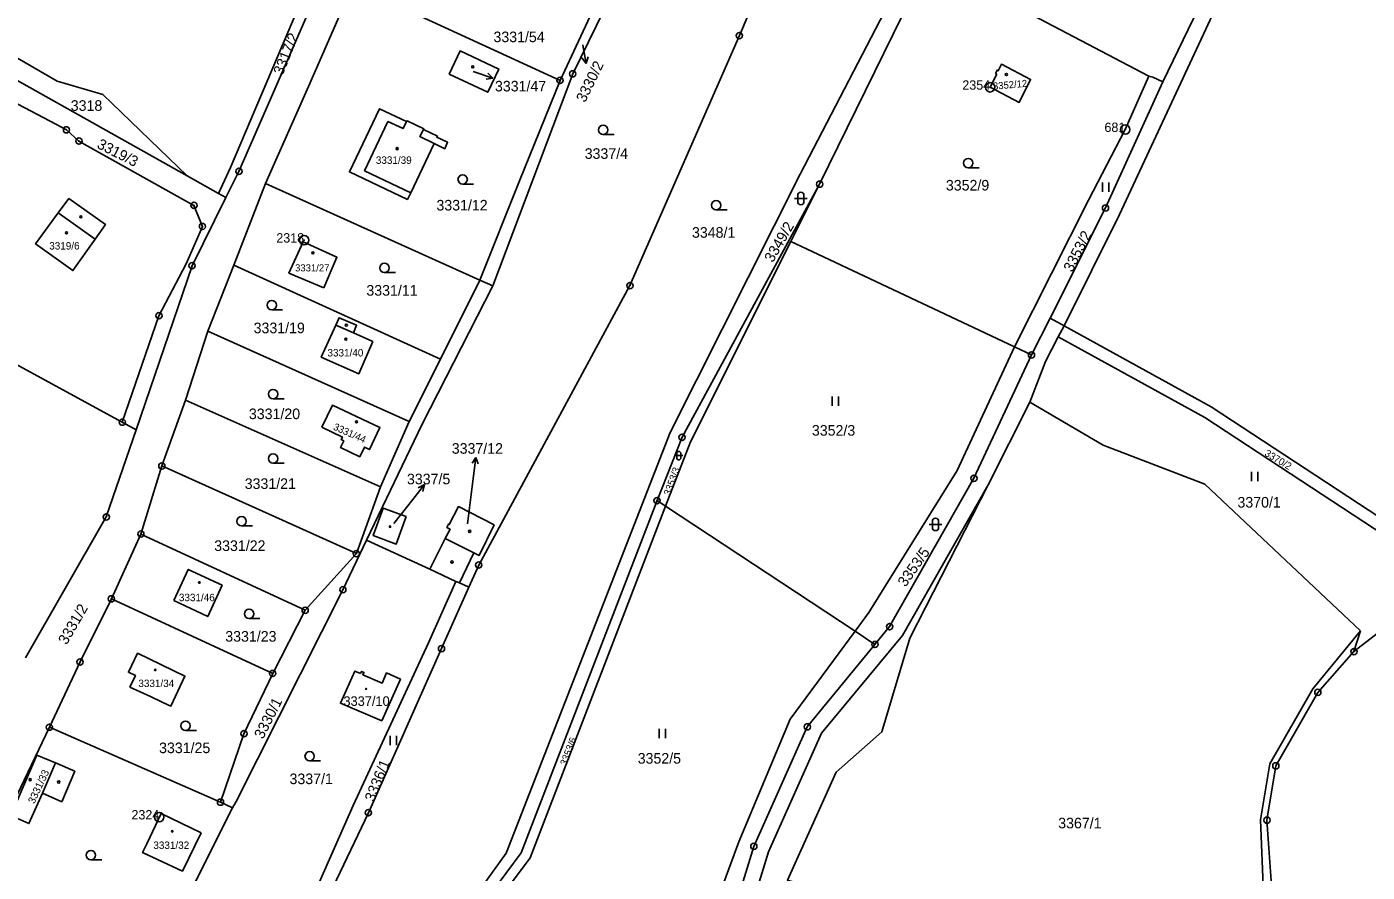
# Model space of a CAD drawing. Extents: x -644096 to -634268, y -1141430 to -1133463.
# Drawn here: x -642008.3 to -641793.2, y -1138068.7 to -1137933.2 of the extents above; entities that cross this region are included whole.
import ezdxf

# ---------------------------------------------------------------- set-up
doc = ezdxf.new("R2010")
doc.units = 0
for name, color, linetype in [('_CIVIL_CONSTRUCTION', 7, 'Continuous'), ('M_Svah_Nasyp', 7, 'Continuous'), ('M_Svah_Zarez', 7, 'Continuous'), ('svrsek_osa_sjezdy', 7, 'Continuous'), ('svrsek_osa_VRT', 7, 'Continuous'), ('svrsek_popisy_VRT', 7, 'Continuous'), ('terminal_VRT', 7, 'Continuous')]:
    doc.layers.add(name, color=color, linetype=linetype)

msp = doc.modelspace()

# ---------------------------------------------------------------- linework, layer by layer
at = {"layer": '_CIVIL_CONSTRUCTION'}
for centre, radius in [((-641893.92, -1137934.57), 0.5), ((-641893.92, -1137934.57), 0.0303), ((-641920.67, -1137940.71), 0.5), ((-641922.69, -1137941.76), 0.5), ((-641922.69, -1137941.76), 0.0303), ((-641920.67, -1137940.71), 0.0303), ((-641853.7, -1137942.87), 0.75), ((-641853.7, -1137942.87), 0.03), ((-642001.89, -1137949.68), 0.5), ((-642001.89, -1137949.68), 0.0303), ((-641999.89, -1137951.49), 0.5), ((-641832.01, -1137949.65), 0.75), ((-641832.01, -1137949.65), 0.03), ((-641999.89, -1137951.49), 0.0303), ((-641974.21, -1137956.35), 0.5), ((-641974.21, -1137956.35), 0.0303), ((-641881.05, -1137958.4), 0.5), ((-641881.05, -1137958.4), 0.0303), ((-641981.43, -1137961.8), 0.5), ((-641981.43, -1137961.8), 0.0303), ((-641835.18, -1137962.22), 0.5), ((-641835.18, -1137962.22), 0.0303), ((-641980.07, -1137965.18), 0.5), ((-641980.07, -1137965.18), 0.0303), ((-641963.77, -1137967.38), 0.75), ((-641963.77, -1137967.38), 0.03), ((-641981.73, -1137971.47), 0.5), ((-641981.73, -1137971.47), 0.0303), ((-641911.48, -1137974.67), 0.5), ((-641911.48, -1137974.67), 0.0303), ((-641987.06, -1137979.5), 0.5), ((-641987.06, -1137979.5), 0.0303), ((-641847.05, -1137985.78), 0.5), ((-641847.05, -1137985.78), 0.0303), ((-641992.94, -1137996.57), 0.5), ((-641992.94, -1137996.57), 0.0303), ((-641903.13, -1137998.98), 0.5), ((-641903.13, -1137998.98), 0.0303), ((-641986.59, -1138003.58), 0.5), ((-641986.59, -1138003.58), 0.0303), ((-641856.29, -1138005.57), 0.5), ((-641856.29, -1138005.57), 0.0303), ((-641907.13, -1138009.14), 0.5), ((-641907.13, -1138009.14), 0.0303), ((-641995.51, -1138011.77), 0.5), ((-641995.51, -1138011.77), 0.0303), ((-641989.95, -1138014.51), 0.5), ((-641989.95, -1138014.51), 0.0303), ((-641955.37, -1138017.65), 0.5), ((-641955.37, -1138017.65), 0.0303), ((-641935.75, -1138019.48), 0.5), ((-641935.75, -1138019.48), 0.0303), ((-641957.54, -1138023.44), 0.5), ((-641957.54, -1138023.44), 0.0303), ((-641994.69, -1138024.89), 0.5), ((-641994.69, -1138024.89), 0.0303), ((-641963.59, -1138026.72), 0.5), ((-641963.59, -1138026.72), 0.0303), ((-641869.82, -1138029.34), 0.5), ((-641869.82, -1138029.34), 0.0303), ((-641941.72, -1138032.87), 0.5), ((-641872.18, -1138032.21), 0.5), ((-641872.18, -1138032.21), 0.0303), ((-641999.71, -1138035.01), 0.5), ((-641941.72, -1138032.87), 0.0303), ((-641795.33, -1138033.36), 0.5), ((-641795.33, -1138033.36), 0.0303), ((-641999.71, -1138035.01), 0.0303), ((-641968.8, -1138036.86), 0.5), ((-641968.8, -1138036.86), 0.0303), ((-641801.11, -1138039.9), 0.5), ((-641801.11, -1138039.9), 0.0303), ((-642004.62, -1138045.48), 0.5), ((-642004.62, -1138045.48), 0.0303), ((-641883.03, -1138045.42), 0.5), ((-641883.03, -1138045.42), 0.0303), ((-641973.41, -1138046.53), 0.5), ((-641973.41, -1138046.53), 0.0303), ((-641807.85, -1138051.67), 0.5), ((-641807.85, -1138051.67), 0.0303), ((-641977.18, -1138057.5), 0.5), ((-641977.18, -1138057.5), 0.0303), ((-641987.01, -1138059.89), 0.75), ((-641987.01, -1138059.89), 0.03), ((-641953.44, -1138059.2), 0.5), ((-641953.44, -1138059.2), 0.0303), ((-641809.28, -1138060.39), 0.5), ((-641809.28, -1138060.39), 0.0303), ((-641891.61, -1138064.6), 0.5), ((-641891.61, -1138064.6), 0.0303)]:
    msp.add_circle(centre, radius, dxfattribs=at)
at = {"layer": 'M_Svah_Nasyp'}
for p, q in [((-642003.2, -1137963.01), (-641997.3, -1137967.21)), ((-641955.86, -1137982.25), (-641958.67, -1137981.01)), ((-641941.11, -1138015.23), (-641936.52, -1138017.53)), ((-642003.65, -1138051.19), (-642005.72, -1138056.04))]:
    msp.add_line(p, q, dxfattribs=at)
for points in [[(-641946.64, -1137959.78), (-641954.07, -1137956.26), (-641950.31, -1137948.35), (-641947.87, -1137949.49), (-641947.32, -1137948.34)], [(-641944.62, -1137949.62), (-641945.18, -1137950.78), (-641942.87, -1137951.88)]]:
    msp.add_lwpolyline(points, dxfattribs=at)
at = {"layer": 'M_Svah_Zarez'}
for centre, radius in [((-641936.7, -1137939.58), 0.175), ((-641851.08, -1137940.81), 0.175), ((-641948.82, -1137952.71), 0.175), ((-641999.58, -1137963.63), 0.175), ((-642001.88, -1137966.21), 0.175), ((-641962.35, -1137969.41), 0.175), ((-641957, -1137981.01), 0.175), ((-641957.07, -1137983.26), 0.175), ((-641955.36, -1137996.51), 0.175), ((-641949.96, -1138013.32), 0.123), ((-641937.19, -1138014.08), 0.175), ((-641940.03, -1138018.98), 0.175), ((-641980.56, -1138022.28), 0.123), ((-641987.65, -1138036.29), 0.123), ((-641953.8, -1138039.34), 0.0875), ((-642007.72, -1138053.9), 0.175), ((-642003.13, -1138054.28), 0.175), ((-641984.92, -1138062.17), 0.123)]:
    msp.add_circle(centre, radius, dxfattribs=at)
at = {"layer": 'svrsek_osa_sjezdy'}
for p, q in [((-641915.78, -1137950.45), (-641914.03, -1137950.45)), ((-641857.2, -1137955.77), (-641855.45, -1137955.77)), ((-641938.32, -1137958.38), (-641936.57, -1137958.38)), ((-641835.67, -1137959.65), (-641835.67, -1137958.15)), ((-641834.67, -1137959.65), (-641834.67, -1137958.15)), ((-641885.06, -1137960.7), (-641883.06, -1137960.7)), ((-641884.56, -1137960.2), (-641884.56, -1137961.2)), ((-641883.56, -1137961.2), (-641883.56, -1137960.2)), ((-641897.65, -1137962.53), (-641895.9, -1137962.53)), ((-641950.87, -1137972.58), (-641949.12, -1137972.58)), ((-641968.96, -1137978.54), (-641967.21, -1137978.54)), ((-641968.73, -1137992.82), (-641966.98, -1137992.82)), ((-641879.01, -1137993.97), (-641879.01, -1137992.47)), ((-641878.01, -1137993.97), (-641878.01, -1137992.47)), ((-641904.32, -1138001.93), (-641902.98, -1138001.93)), ((-641903.98, -1138001.59), (-641903.98, -1138002.27)), ((-641903.32, -1138002.27), (-641903.32, -1138001.59)), ((-641968.73, -1138003.15), (-641966.98, -1138003.15)), ((-641811.76, -1138006.04), (-641811.76, -1138004.54)), ((-641810.76, -1138006.04), (-641810.76, -1138004.54)), ((-641973.8, -1138013.2), (-641972.05, -1138013.2)), ((-641863.46, -1138012.95), (-641861.46, -1138012.95)), ((-641862.96, -1138012.45), (-641862.96, -1138013.45)), ((-641861.96, -1138013.45), (-641861.96, -1138012.45)), ((-641972.59, -1138028.05), (-641970.84, -1138028.05)), ((-641982.79, -1138045.99), (-641981.04, -1138045.99)), ((-641949.95, -1138048.36), (-641949.95, -1138046.86)), ((-641948.95, -1138048.36), (-641948.95, -1138046.86)), ((-641906.79, -1138047.24), (-641906.79, -1138045.74)), ((-641905.79, -1138047.24), (-641905.79, -1138045.74)), ((-641962.87, -1138050.88), (-641961.12, -1138050.88)), ((-641997.96, -1138066.75), (-641996.21, -1138066.75))]:
    msp.add_line(p, q, dxfattribs=at)
for centre in [(-641915.78, -1137949.7), (-641857.2, -1137955.02), (-641938.32, -1137957.63), (-641897.65, -1137961.78), (-641950.87, -1137971.83), (-641968.96, -1137977.79), (-641968.73, -1137992.07), (-641968.73, -1138002.4), (-641973.8, -1138012.45), (-641972.59, -1138027.3), (-641982.79, -1138045.24), (-641962.87, -1138050.13), (-641997.96, -1138066)]:
    msp.add_circle(centre, 0.75, dxfattribs=at)
for centre, radius, start, end in [((-641884.06, -1137960.2), 0.5, 0, 180), ((-641884.06, -1137961.2), 0.5, 180, 359.9879), ((-641903.65, -1138001.6), 0.335, 0, 180), ((-641903.65, -1138002.27), 0.335, 180, 359.9879), ((-641862.46, -1138012.45), 0.5, 0, 180), ((-641862.46, -1138013.45), 0.5, 180, 359.9879)]:
    msp.add_arc(centre, radius, start, end, dxfattribs=at)
at = {"layer": 'svrsek_popisy_VRT'}
for p, q in [((-641919.06, -1137936.06), (-641919.05, -1137936.09)), ((-641919.05, -1137936.09), (-641918.53, -1137939.04)), ((-641918.53, -1137939.04), (-641918.21, -1137937.97)), ((-641918.53, -1137939.04), (-641919.2, -1137938.15)), ((-641936.62, -1137940.35), (-641936.32, -1137940.45)), ((-641936.32, -1137940.45), (-641933.47, -1137941.38)), ((-641933.47, -1137941.38), (-641934.57, -1137941.54)), ((-641933.47, -1137941.38), (-641934.26, -1137940.59)), ((-641936.2, -1138002.21), (-641936.82, -1138003.14)), ((-641936.57, -1138005.19), (-641936.2, -1138002.21)), ((-641936.2, -1138002.21), (-641935.83, -1138003.27)), ((-641946.32, -1138008.95), (-641944.47, -1138006.58)), ((-641944.47, -1138006.58), (-641945.48, -1138007.07)), ((-641944.47, -1138006.58), (-641944.69, -1138007.68)), ((-641937.53, -1138012.89), (-641936.57, -1138005.19)), ((-641949.37, -1138012.8), (-641946.32, -1138008.95))]:
    msp.add_line(p, q, dxfattribs=at)
at = {"layer": 'terminal_VRT'}
for p, q in [((-641863.48, -1137922.56), (-641881.05, -1137958.4)), ((-641922.69, -1137941.76), (-641955.92, -1137926.41)), ((-641915.02, -1137925.32), (-641922.69, -1137941.76)), ((-642012.16, -1137940.43), (-641982.51, -1137957.06)), ((-641982.51, -1137957.06), (-641977.5, -1137959.87)), ((-641975.06, -1137971.38), (-641969.94, -1137958.28)), ((-641935.57, -1137973.81), (-641969.94, -1137958.28)), ((-641881.05, -1137958.4), (-641903.13, -1137998.98)), ((-641881.05, -1137958.4), (-641885.65, -1137967.61)), ((-641977.5, -1137959.87), (-641976.3, -1137960.54)), ((-641992.94, -1137996.57), (-642045.58, -1137967.92)), ((-641979.19, -1137981.96), (-641975.06, -1137971.38)), ((-641975.06, -1137971.38), (-641941.9, -1137986.47)), ((-641935.57, -1137973.81), (-641941.9, -1137986.47)), ((-641933.49, -1137974.69), (-641935.57, -1137973.81)), ((-641847.05, -1137985.78), (-641844.08, -1137979.88)), ((-641844.08, -1137979.88), (-641841.83, -1137981.12)), ((-641841.83, -1137981.12), (-641842.75, -1137982.89)), ((-641982.79, -1137993.02), (-641979.19, -1137981.96)), ((-641979.19, -1137981.96), (-641946.92, -1137996.45)), ((-641849.77, -1137984.51), (-641847.05, -1137985.78)), ((-641941.9, -1137986.47), (-641946.92, -1137996.45)), ((-641986.59, -1138003.58), (-641982.79, -1137993.02)), ((-641982.79, -1137993.02), (-641951.5, -1138006.93)), ((-641847.34, -1137993.38), (-641854.03, -1138006.62)), ((-641990.73, -1137997.78), (-641992.94, -1137996.57)), ((-641946.92, -1137996.45), (-641951.5, -1138006.93)), ((-641903.13, -1137998.98), (-641907.13, -1138009.14)), ((-641989.95, -1138014.51), (-641986.59, -1138003.58)), ((-641986.59, -1138003.58), (-641955.37, -1138017.65)), ((-641951.5, -1138006.93), (-641955.37, -1138017.65)), ((-641907.13, -1138009.14), (-641928.91, -1138065.65)), ((-641907.13, -1138009.14), (-641905.76, -1138010.04)), ((-641905.76, -1138010.04), (-641875.37, -1138030.1)), ((-641994.69, -1138024.89), (-641989.95, -1138014.51)), ((-641989.95, -1138014.51), (-641963.59, -1138026.72)), ((-641943.61, -1138020.15), (-641953.73, -1138015.49)), ((-641955.37, -1138017.65), (-641963.59, -1138026.72)), ((-641939.4, -1138022.09), (-641943.61, -1138020.15)), ((-641795.33, -1138033.36), (-641780.06, -1138021.53)), ((-641938.85, -1138022.35), (-641939.4, -1138022.09)), ((-641937.34, -1138023.04), (-641938.85, -1138022.35)), ((-641994.69, -1138024.89), (-641968.8, -1138036.86)), ((-641963.59, -1138026.72), (-641968.8, -1138036.86)), ((-641872.18, -1138032.21), (-641875.37, -1138030.1)), ((-641795.33, -1138033.36), (-641794.28, -1138030.03)), ((-642004.62, -1138045.48), (-641977.18, -1138057.5)), ((-641977.18, -1138057.5), (-641975.27, -1138058.43))]:
    msp.add_line(p, q, dxfattribs=at)
for points in [[(-641841.83, -1137981.12), (-641832.92, -1137963.27), (-641818, -1137931.23), (-641812.18, -1137917.11), (-641806.96, -1137897.13), (-641800.44, -1137878.9), (-641793.09, -1137854), (-641790.02, -1137829.53), (-641789.34, -1137810.49), (-641782.79, -1137776.04)], [(-641905.05, -1137998.2), (-641884.16, -1137956.79), (-641861.37, -1137912.9), (-641847.6, -1137879.52), (-641839.2, -1137852.62)], [(-641977.5, -1137959.87), (-641975.59, -1137955.72), (-641964.74, -1137930.16), (-641961.44, -1137922.01), (-641950.34, -1137896.06)], [(-641976.3, -1137960.54), (-641974.21, -1137956.35), (-641959.6, -1137922.81), (-641949.16, -1137896.42)], [(-641825.99, -1137941.99), (-641820.26, -1137930.18), (-641814.51, -1137916.16), (-641809.39, -1137896.5)], [(-641933.49, -1137974.69), (-641920.67, -1137940.71), (-641911.87, -1137922.74)], [(-641863.48, -1137922.56), (-641860.98, -1137923.87), (-641828.25, -1137941.07)], [(-641969.94, -1137958.28), (-641962.85, -1137942.26), (-641955.92, -1137926.41)], [(-641892.49, -1137931.29), (-641893.92, -1137934.57), (-641911.48, -1137974.67), (-641935.75, -1138019.48), (-641937.34, -1138023.04)], [(-642017.77, -1137938.4), (-642015.17, -1137935.11), (-642003.36, -1137941.89), (-641996.08, -1137944), (-641982.51, -1137957.06)], [(-641940.47, -1137940.76), (-641938.74, -1137937.02), (-641932.54, -1137939.94), (-641934.29, -1137943.65), (-641940.47, -1137940.76)], [(-641852.64, -1137940.74), (-641852.82, -1137940.65), (-641852.58, -1137940.1), (-641852.38, -1137940.2), (-641851.87, -1137939.18), (-641847.21, -1137941.61), (-641849.03, -1137945.28), (-641853.7, -1137942.87), (-641852.64, -1137940.74)], [(-641922.69, -1137941.76), (-641929.18, -1137957.87), (-641935.57, -1137973.81)], [(-641849.77, -1137984.51), (-641837.9, -1137960.96), (-641832.01, -1137949.65), (-641828.25, -1137941.07)], [(-641844.08, -1137979.88), (-641835.18, -1137962.22), (-641825.99, -1137941.99)], [(-641828.25, -1137941.07), (-641827.6, -1137941.24), (-641825.99, -1137941.99)], [(-642018.67, -1137944.06), (-642013.92, -1137943.38), (-642004.51, -1137948.31), (-642001.89, -1137949.68), (-641999.89, -1137951.49), (-641981.43, -1137961.8), (-641980.07, -1137965.18), (-641982.69, -1137971.15), (-641987.06, -1137979.5), (-641992.94, -1137996.57)], [(-641947.32, -1137948.34), (-641947.25, -1137948.24), (-641944.57, -1137949.51), (-641944.62, -1137949.62), (-641942.37, -1137950.72), (-641942.47, -1137950.88), (-641940.73, -1137951.67), (-641941.2, -1137952.72), (-641942.87, -1137951.88), (-641946.64, -1137959.78), (-641947.19, -1137960.84), (-641956.49, -1137956.44), (-641951.67, -1137946.31), (-641947.32, -1137948.34)], [(-642003.2, -1137963.01), (-642001.5, -1137960.71), (-641995.63, -1137964.85), (-641997.3, -1137967.21), (-642000.86, -1137972.26), (-642006.84, -1137967.94), (-642003.2, -1137963.01)], [(-641990.73, -1137997.78), (-641981.73, -1137971.47), (-641976.3, -1137960.54)], [(-641960.62, -1137975.04), (-641966.2, -1137972.66), (-641963.91, -1137967.65), (-641958.49, -1137970.13), (-641960.62, -1137975.04)], [(-641885.65, -1137967.61), (-641901.78, -1137999.71), (-641905.76, -1138010.04)], [(-641849.77, -1137984.51), (-641883.14, -1137968.79), (-641885.65, -1137967.61)], [(-641953.73, -1138015.49), (-641944.8, -1137996.87), (-641933.49, -1137974.69)], [(-641952.72, -1137983.61), (-641954.99, -1137988.82), (-641961.01, -1137986.14), (-641958.67, -1137981.01), (-641958.14, -1137979.81), (-641955.33, -1137981.03), (-641955.86, -1137982.25), (-641952.72, -1137983.61)], [(-641779.49, -1138019.51), (-641818.23, -1137994.1), (-641841.83, -1137981.12)], [(-641842.75, -1137982.89), (-641844.8, -1137986.83), (-641847.34, -1137993.38)], [(-641780.06, -1138021.53), (-641819.26, -1137995.81), (-641842.75, -1137982.89)], [(-641875.37, -1138030.1), (-641873.13, -1138027.06), (-641859, -1138004.3), (-641849.77, -1137984.51)], [(-641872.18, -1138032.21), (-641869.82, -1138029.34), (-641856.29, -1138005.57), (-641847.05, -1137985.78)], [(-641960.9, -1137997.34), (-641959.21, -1137993.84), (-641951.61, -1137997.43), (-641953.28, -1138000.96), (-641954.09, -1138000.57), (-641954.82, -1138002.11), (-641957.9, -1138000.65), (-641957.39, -1137999.56), (-641957.8, -1137999.36), (-641957.61, -1137998.96), (-641960.9, -1137997.34)], [(-641794.28, -1138030.03), (-641819.22, -1138006.52), (-641835.56, -1138000.24), (-641847.34, -1137993.38)], [(-642008.48, -1138034.35), (-641995.51, -1138011.77), (-641990.73, -1137997.78)], [(-641947.32, -1138087.9), (-641931.32, -1138065.69), (-641905.05, -1137998.2)], [(-641930.24, -1138188.55), (-641919.26, -1138151.02), (-641910.83, -1138125.98), (-641898.78, -1138096.35), (-641889.27, -1138065.48), (-641880.76, -1138046.44), (-641867.75, -1138030.76), (-641854.03, -1138006.62)], [(-641830.87, -1138117.94), (-641870.41, -1138106.66), (-641869.03, -1138090), (-641875.16, -1138073.49), (-641886.21, -1138069.99), (-641878.37, -1138052.67), (-641871.07, -1138046.2), (-641866.55, -1138031.21), (-641854.03, -1138006.62)], [(-641947.41, -1138011.7), (-641948.99, -1138016.11), (-641952.68, -1138014.76), (-641951.09, -1138010.38), (-641947.41, -1138011.7)], [(-641943.61, -1138020.15), (-641941.11, -1138015.23), (-641940.34, -1138013.73), (-641940.88, -1138013.44), (-641940.61, -1138012.92), (-641940.48, -1138012.99), (-641939.01, -1138010.09), (-641933.27, -1138013.04), (-641935.7, -1138017.93), (-641936.52, -1138017.53), (-641938.85, -1138022.35)], [(-641905.76, -1138010.04), (-641927.5, -1138066.43), (-641939.74, -1138082.76)], [(-641975.27, -1138058.43), (-641974.64, -1138057.39), (-641957.54, -1138023.44), (-641953.73, -1138015.49)], [(-641984.68, -1138025.18), (-641982.36, -1138020.19), (-641976.91, -1138022.71), (-641979.23, -1138027.71), (-641984.68, -1138025.18)], [(-641939.4, -1138022.09), (-641943.82, -1138031.94), (-641955.88, -1138058.04), (-641972.31, -1138095.26), (-641979.13, -1138105.4), (-641981.02, -1138108.21)], [(-641975.48, -1138103.12), (-641971.04, -1138096.06), (-641953.44, -1138059.2), (-641941.72, -1138032.87), (-641937.34, -1138023.04)], [(-642004.62, -1138045.48), (-641999.71, -1138035.01), (-641994.69, -1138024.89)], [(-641939.74, -1138082.76), (-641903.63, -1138089.92), (-641893.99, -1138063.87), (-641885.76, -1138044.2), (-641875.37, -1138030.1)], [(-641818.97, -1138114.19), (-641810.14, -1138093.99), (-641809.67, -1138076.15), (-641810.29, -1138060.34), (-641808.81, -1138051.33), (-641801.93, -1138039.31), (-641794.28, -1138030.03)], [(-641901.09, -1138095.41), (-641899.64, -1138090.71), (-641891.61, -1138064.6), (-641883.03, -1138045.42), (-641872.18, -1138032.21)], [(-641991.7, -1138039.04), (-641990.83, -1138037.2), (-641991.95, -1138036.67), (-641990.49, -1138033.62), (-641982.88, -1138037.27), (-641985.14, -1138042.1), (-641985.51, -1138041.92), (-641988.07, -1138040.71), (-641988.43, -1138040.54), (-641991.7, -1138039.04)], [(-641808.17, -1138076.12), (-641809.28, -1138060.39), (-641807.85, -1138051.67), (-641801.11, -1138039.9), (-641795.33, -1138033.36)], [(-641968.8, -1138036.86), (-641973.41, -1138046.53), (-641977.18, -1138057.5)], [(-641954.7, -1138036.89), (-641954.54, -1138036.53), (-641954.16, -1138036.69), (-641954.32, -1138037.06), (-641951.26, -1138038.42), (-641950.53, -1138036.77), (-641948.32, -1138037.75), (-641951.29, -1138044.45), (-641957.94, -1138041.63), (-641955.63, -1138036.48), (-641954.7, -1138036.89)], [(-641994.7, -1138097.77), (-642011.02, -1138089.4), (-642006.01, -1138077.86), (-642017.6, -1138073.41), (-642011.34, -1138060.97), (-642010.38, -1138057.53), (-642004.62, -1138045.48)], [(-642010.84, -1138059.66), (-642006.62, -1138049.96), (-642003.65, -1138051.19), (-642000.55, -1138052.54), (-642002.65, -1138057.43), (-642005.72, -1138056.04), (-642007.91, -1138060.94), (-642010.84, -1138059.66)], [(-641994.7, -1138097.77), (-641988.47, -1138084.75), (-641975.27, -1138058.43)], [(-641980.27, -1138062.4), (-641983.29, -1138068.56), (-641989.67, -1138065.58), (-641988.98, -1138064.18), (-641986.67, -1138059.33), (-641980.27, -1138062.4)], [(-641928.91, -1138065.65), (-641941.39, -1138082.43), (-641946.03, -1138088.68)]]:
    msp.add_lwpolyline(points, dxfattribs=at)

# ---------------------------------------------------------------- texts
at = {"layer": '_CIVIL_CONSTRUCTION'}
for s, p in [('2354', (-641858.15, -1137943.25)), ('681', (-641835.35, -1137950.03)), ('2318', (-641968.22, -1137967.76)), ('2324', (-641991.46, -1138060.27))]:
    msp.add_text(s, height=1.5, dxfattribs=at).set_placement(p)
at = {"layer": 'svrsek_osa_VRT'}
for s, height, rotation, p in [('3317/2', 1.7, 68, (-641967.2, -1137941.03)), ('3330/2', 1.7, 64, (-641918.68, -1137945.42)), ('3352/12', 1.14, 5, (-641853.19, -1137943.26)), ('3319/3', 1.7, 333, (-641997.13, -1137952.52)), ('3349/2', 1.7, 60, (-641888.56, -1137971.08)), ('3353/2', 1.7, 63, (-641840.52, -1137972.63)), ('3331/44', 1.14, 336, (-641959.19, -1137997.71)), ('3370/2', 1.14, 329, (-641809.76, -1138001.86)), ('3353/3', 1.14, 70, (-641905.03, -1138008.43)), ('3353/5', 1.7, 55, (-641867.27, -1138023.11)), ('3331/2', 1.7, 60, (-642001.86, -1138032.37)), ('3330/1', 1.7, 63, (-641970.36, -1138047.49)), ('3353/6', 1.14, 69, (-641921.67, -1138051.73)), ('3336/1', 1.7, 68, (-641952.54, -1138057.56)), ('3331/33', 1.19, 65, (-642007.05, -1138057.85))]:
    msp.add_text(s, height=height, rotation=rotation, dxfattribs=at).set_placement(p)
for s, height, p in [('3331/54', 1.7, (-641933.38, -1137935.63)), ('3331/47', 1.7, (-641933.14, -1137943.53)), ('3318', 1.7, (-642001.2, -1137946.64)), ('3337/4', 1.7, (-641918.74, -1137954.34)), ('3331/39', 1.19, (-641952.25, -1137955.14)), ('3352/9', 1.7, (-641860.79, -1137959.42)), ('3331/12', 1.7, (-641942.53, -1137962.62)), ('3348/1', 1.7, (-641901.53, -1137966.99)), ('3319/6', 1.19, (-642004.65, -1137968.88)), ('3331/27', 1.14, (-641965.21, -1137972.39)), ('3331/11', 1.7, (-641953.77, -1137976.28)), ('3331/19', 1.7, (-641971.86, -1137982.3)), ('3331/40', 1.19, (-641960.01, -1137986.03)), ('3331/20', 1.7, (-641972.62, -1137996.08)), ('3352/3', 1.7, (-641882.29, -1137998.73)), ('3337/12', 1.7, (-641940.07, -1138001.63)), ('3337/5', 1.7, (-641947.26, -1138006.53)), ('3331/21', 1.7, (-641973.29, -1138007.27)), ('3370/1', 1.7, (-641814.01, -1138010.26)), ('3331/22', 1.7, (-641978.18, -1138017.22)), ('3331/46', 1.19, (-641983.85, -1138025.27)), ('3331/23', 1.7, (-641976.41, -1138031.76)), ('3331/34', 1.19, (-641990.35, -1138039.04)), ('3337/10', 1.535, (-641957.45, -1138042.06)), ('3331/25', 1.7, (-641987.03, -1138049.64)), ('3352/5', 1.7, (-641910.24, -1138051.32)), ('3337/1', 1.7, (-641966.1, -1138054.61)), ('3367/1', 1.7, (-641842.77, -1138061.7)), ('3331/32', 1.19, (-641987.95, -1138065))]:
    msp.add_text(s, height=height, dxfattribs=at).set_placement(p)

doc.saveas('drawing.dxf')
